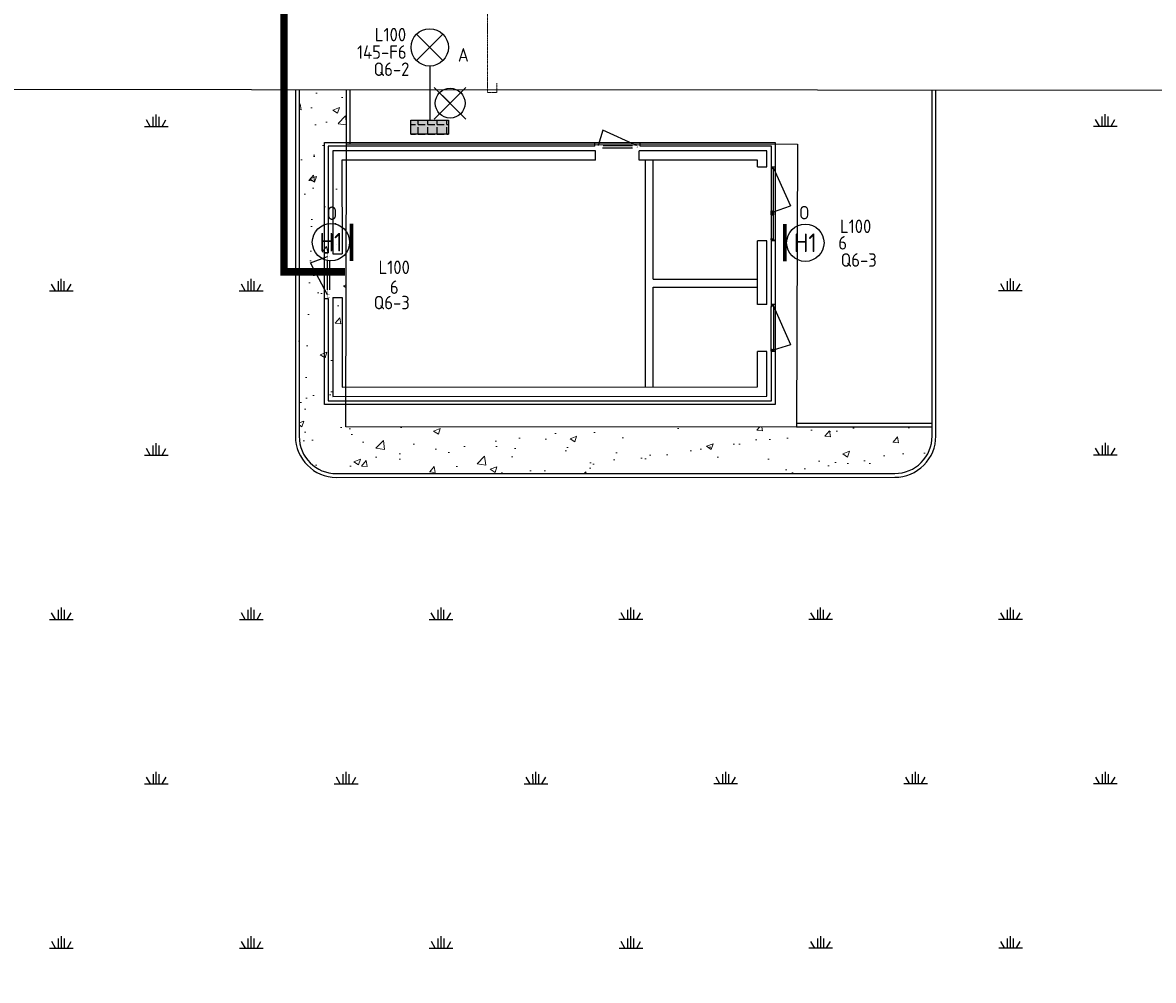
# Model space of a CAD drawing. Header units: metres. Extents: x -270273 to 328371, y -146885 to 591473.
# Tile 325 of 473: x -10481 to 19781, y 399942 to 425580. Entities that reach past the tile are written whole.
import ezdxf
from ezdxf import colors
from ezdxf.entities.mleader import LeaderData, LeaderLine
from ezdxf.enums import TextEntityAlignment as Align
from ezdxf.lldxf.tags import DXFTag
from ezdxf.math import Vec2, Vec3

# ---------------------------------------------------------------- set-up
doc = ezdxf.new("R2010")
doc.units = ezdxf.units.M
doc.linetypes.add('DASHED', pattern=[19.05, 12.7, -6.35])
doc.linetypes.add('RI-AWZI_TERREINRIOLERING', pattern=[19.8, 6, -1.8, 2.4, -1.8, 1.8, -1.8, 2.4, -1.8])
doc.layers.get('0').update_dxf_attribs({"color": 151})
for name, color, linetype in [('B-ME-IE-VERLICHTING-G', 253, 'Continuous'), ('B-XX-GR-KRUIDEN-G', 98, 'Continuous'), ('B-XX-OG-BEBOUWING-G', 1, 'Continuous'), ('B-XX-VH-KANTVERHARDING-G', 253, 'Continuous'), ('Iv-Text 025', 3, 'Continuous'), ('Rahmen', 7, 'Continuous')]:
    doc.layers.add(name, color=color, linetype=linetype)
doc.layers.add('B-XX-KL-ELEKTRA-G_HDSR', color=190, linetype='HDSR_Elektra', transparency=0.5)
doc.layers.add('B-XX-RI-AWZI_TERREINRIOLERING-G', color=211, linetype='RI-AWZI_TERREINRIOLERING', lineweight=18)
doc.layers.add('B-XX-VH-VERHARDING-V', color=253, linetype='Continuous', lineweight=18)
doc.styles.add('BURO-018', font='Isocp.shx', dxfattribs={"height": 360})
doc.styles.add('BURO-025', font='Isocp.shx', dxfattribs={"height": 500})
doc.styles.get("Standard").update_dxf_attribs({"font": 'iv-font.shx'})
tags = doc.linetypes.add('HDSR_Elektra', pattern='A,25,-2,["E",Standard,S=1.5,R=0,X=0,Y=-0.75],-4', length=31).pattern_tags.tags
tags[6] = DXFTag(74, 10)

# ---------------------------------------------------------------- blocks, each defined once
blk = doc.blocks.new('E00525')
at = {"linetype": 'ByBlock'}
h = blk.add_hatch(dxfattribs=at)
h.set_pattern_fill('ANGLE', color=0, scale=0.184386, style=0)
h.set_pattern_definition([(360, (-37.6733, -34.0193), (6e-17, 1.287937), [0.93668, -0.351256]), (90, (-37.6733, -34.0193), (-1.287937, 1e-16), [0.93668, -0.351256])])
edge = h.paths.add_edge_path()
edge.add_line((-2.52, 2.86), (2.52, 2.86))
edge.add_line((2.52, 2.86), (2.52, 1))
edge.add_line((2.52, 1), (-2.52, 1))
edge.add_line((-2.52, 1), (-2.52, 2.86))
h = blk.add_hatch(color=0, dxfattribs=at)
edge = h.paths.add_edge_path()
edge.add_line((-2.52, 2.86), (2.52, 2.86))
edge.add_line((2.52, 2.86), (2.52, 1))
edge.add_line((2.52, 1), (-2.52, 1))
edge.add_line((-2.52, 1), (-2.52, 2.86))
at = {"color": 0, "linetype": 'ByBlock'}
for p, q in [((-1.77, 14.39), (1.77, 10.85)), ((1.77, 14.39), (-1.77, 10.85)), ((0, 10.1), (0, 2.86))]:
    blk.add_line(p, q, dxfattribs=at)
blk.add_lwpolyline([(-2.52, 2.86), (2.52, 2.86), (2.52, 1), (-2.52, 1)], close=True, dxfattribs=at)
blk.add_circle((0, 12.62), 2.5, dxfattribs=at)
at = {"color": 0, "linetype": 'ByBlock', "style": 'BURO-018'}
for tag, p in [('E_GKAST', (0, 20.62)), ('E_GROEP', (0, 17.62)), ('E_SGROEP', (4.5, 17.62)), ('E_ARMCODE', (0, 12.62)), ('E_SLET', (4.5, 11.62))]:
    blk.add_attdef(tag, text='', height=1.8, dxfattribs=at).set_placement(p, align=Align.MIDDLE)
blk = doc.blocks.new('E00172')
at = {"color": 0, "linetype": 'Continuous', "const_width": 0.5}
blk.add_lwpolyline([(-2.5, 0.75), (2.5, 0.75)], dxfattribs=at)
at = {"color": 0, "linetype": 'Continuous'}
blk.add_circle((0, 3.5), 2.5, dxfattribs=at)
at = {"color": 0, "linetype": 'Continuous', "style": 'BURO-018'}
for tag, p in [('E_GKAST', (0, 11.5)), ('E_GROEP', (0, 8.5)), ('E_SGROEP', (4.5, 8.5)), ('E_ARMCODE', (0, 3.5)), ('E_SLET', (4.5, 2.5))]:
    blk.add_attdef(tag, text='', height=1.8, dxfattribs=at).set_placement(p, align=Align.MIDDLE)
blk = doc.blocks.new('_Dot')
at = {"color": 0, "linetype": 'ByBlock', "lineweight": -2}
blk.add_line((-0.5, 0), (-1, 0), dxfattribs=at)
at = {"color": 0, "linetype": 'ByBlock', "const_width": 0.5}
blk.add_lwpolyline([(-0.25, 0, 1), (0.25, 0, 1)], format="xyb", close=True, dxfattribs=at)

msp = doc.modelspace()

# ---------------------------------------------------------------- hatches: boundary and pattern name
at = {"layer": 'B-XX-GR-KRUIDEN-G'}
h = msp.add_hatch(dxfattribs=at)
h.set_pattern_fill('SWAMP', color=256, scale=200, angle=-97.4574917, style=0)
h.set_pattern_definition([(0.0124, (-169787, 422764.2), (2539.05, 4399.95), [635, -4445]), (90.0124, (-169469.6, 422764.3), (-2540.95, 4398.85), [317.5, -8481.32]), (90.0124, (-169390.2, 422764.3), (-2540.95, 4398.85), [254, -8544.82]), (90.0124, (-169549, 422764.3), (-2540.95, 4398.85), [254, -8544.82]), (60.0124, (-169311, 422764.3), (-2540.94, 4398.86), [203.2, -4876.8]), (120.0124, (-169628.3, 422764.3), (-5079.99, -1.09), [203.2, -4876.8])])
edge = h.paths.add_edge_path()
edge.add_line((-24533.2578, 391711.8078), (-24489.4542, 419330.4828))
edge.add_arc((-19999.9195, 419323.3623), 4489.5403, 135.11564024, 179.90912824, ccw=False)
edge.add_arc((-19978.8313, 419302.359), 4519.3036, 84.0422844, 135.11564024, ccw=False)
edge.add_line((-19509.7525, 423797.2528), (-3182.4907, 423788.0231))
edge.add_line((-3182.4907, 423788.0231), (-3180.4848, 414507.6596))
edge.add_arc((-2080.4848, 414507.8974), 1100.0001, 180.01238413, 225.01238202)
edge.add_arc((-2080.4848, 414507.8973), 1099.9999, 225.01238202, 270.01238424)
edge.add_line((-2080.2471, 413407.8974), (12859.7526, 413411.1266))
edge.add_arc((12859.5149, 414511.1266), 1100, -89.98761745, 0.01238364)
edge.add_line((13959.5148, 414511.3643), (13957.5118, 423778.334))
edge.add_line((13957.5118, 423778.334), (25936.3221, 423771.5625))
edge.add_arc((25942.1583, 434405.542), 10633.9811, -90.03144574, -47.10825302)
edge.add_arc((26882.1994, 433393.6451), 9252.8176, -47.10825302, 2.62303732)
edge.add_line((36125.3223, 433817.097), (36133.502, 442586.3717))
edge.add_line((36133.502, 442586.3717), (38806.6134, 442589.569))
edge.add_line((38806.6134, 442589.569), (38811.5317, 419834.921))
edge.add_line((38811.5317, 419834.921), (36129.7807, 413190.6011))
edge.add_line((36129.7807, 413190.6011), (36134.239, 392564.1051))
edge.add_line((36134.239, 392564.1051), (25907.3099, 392561.8946))
edge.add_line((25907.3099, 392561.8946), (8947.759, 392085.1724))
edge.add_line((8947.759, 392085.1724), (-4630.9258, 391198.3811))
edge.add_line((-4630.9258, 391198.3811), (-17313.684, 390611.193))
edge.add_line((-17313.684, 390611.193), (-24450.8478, 391708.6436))
edge.add_line((-24450.8478, 391708.6436), (-24533.2628, 391708.6257))
at = {"layer": 'B-XX-VH-VERHARDING-V'}
h = msp.add_hatch(dxfattribs=at)
h.set_pattern_fill('AR-CONC', color=256, scale=10, angle=-97.4574917, style=0)
h.set_pattern_definition([(50.0124, (-169787, 422764.2), (1821.881, -158.997), [190.5, -2095.5]), (355.0124, (-169787, 422764.2), (-352.841, 1910.49), [152.4, -1676.4]), (100.4634, (-169635.2, 422751), (1469.046, 1751.484), [161.9, -1780.9]), (46.1966, (-169787.2, 423272.2), (2710.88, -419.837), [285.75, -3143.25]), (96.648, (-169561.3, 423237.2), (2373.507, 2474.77), [242.85, -2671.35]), (351.1964, (-169787.2, 423272.2), (2373.51, 2474.764), [228.6, -2514.6]), (21.0124, (-169533.1, 423145.3), (1516.37, -1022.327), [190.5, -2095.5]), (326.0124, (-169533.1, 423145.3), (617.622, 1842.013), [152.4, -1676.4]), (71.4638, (-169406.8, 423060), (2133.988, 819.69), [161.9, -1780.9]), (37.5124, (-169787.06, 422764.2), (30.7033, 845.557), [0, -1656.08, 0, -1701.8, 0, -1682.75]), (7.5124, (-169787.1, 422764.2), (667.98, 1001.95), [0, -970.28, 0, -1617.98, 0, -641.35]), (327.5124, (-170353.5, 422764.1), (1355.9183, -56.9944), [0, -635, 0, -1981.2, 0, -2628.9]), (317.5124, (-170607.5, 422764), (1481.237, 254.585), [0, -825.5, 0, -1315.72, 0, -1866.9])])
h.paths.add_polyline_path([(13859.5148, 414511.3427), (13859.4608, 414761.3427), (10233.7709, 414760.559), (10233.7472, 414751.1317), (-1830.734, 414757.9517), (-1811.656, 422337.2508), (-1811.9694, 423787.2484), (-3082.4907, 423787.9666), (-3080.4848, 414507.6812, 0.4142135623), (-2080.2687, 413507.8974), (12859.731, 413511.1266, 0.4142135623)])

# ---------------------------------------------------------------- linework, layer by layer
at = {"layer": 'B-ME-IE-VERLICHTING-G'}
msp.add_lwpolyline([(1384.7591, 423847.6259), (536.4211, 422999.7225), (960.5901, 423423.6742), (536.6383, 423847.8432), (1384.5418, 422999.5052)], dxfattribs=at)
msp.add_circle((960.5901, 423423.6742), 399.808, dxfattribs=at)
at = {"layer": 'B-XX-KL-ELEKTRA-G_HDSR', "linetype": 'DASHED', "const_width": 200}
msp.add_lwpolyline([(-3488.0139, 430867.6204), (-3485.4276, 418908.6301), (-1854.4147, 418908.9826)], dxfattribs=at)
at = {"layer": 'B-XX-OG-BEBOUWING-G'}
for p, q in [((5047.5993, 422704.5916), (4923.0592, 422292.0783)), ((5952.1406, 422290.2804), (5047.5993, 422704.5916)), ((4829.4661, 422270.8696), (-2302.9402, 422269.328)), ((-2302.9402, 422269.328), (-2302.3236, 419416.3654)), ((4829.4661, 422270.8696), (4829.4445, 422370.6235)), ((5033.9533, 422225.2419), (5841.9966, 422225.4165)), ((5053.8901, 422290.0862), (5841.9826, 422290.2566)), ((6046.4641, 422271.1326), (6046.4425, 422370.8866)), ((9557.8026, 422271.8917), (6046.4641, 422271.1326)), ((9557.9212, 421723.245), (9557.8026, 422271.8917)), ((4854.4304, 422151.1703), (-2183.2096, 422149.6491)), ((-2183.2096, 422149.6491), (-2182.6135, 419391.4528)), ((4854.4843, 421901.7854), (-1933.7709, 421900.3182)), ((-1933.7709, 421900.3182), (-1933.2286, 419391.5068)), ((4854.4843, 421901.7854), (4854.4304, 422151.1703)), ((9438.1237, 422152.161), (6021.5515, 422151.4225)), ((6021.6054, 421902.0377), (6021.5515, 422151.4225)), ((9188.7928, 421902.7223), (6021.6054, 421902.0377)), ((6395.6826, 421902.1185), (6186.1994, 421902.0733)), ((6187.5125, 415827.0587), (6186.1994, 421902.0733)), ((6396.3726, 418709.9927), (6395.6826, 421902.1185)), ((9188.8316, 421723.1652), (9188.7928, 421902.7223)), ((9438.2165, 421723.2191), (9438.1237, 422152.161)), ((9188.8316, 421723.1652), (9438.2165, 421723.2191)), ((9613.1234, 421709.7671), (9553.271, 421709.7542)), ((9553.271, 421709.7542), (9553.2818, 421659.8772)), ((9553.2818, 421659.8772), (9573.2326, 421659.8815)), ((9553.2818, 421659.8772), (9553.6829, 419804.5001)), ((9557.9212, 421723.245), (9657.6751, 421723.2665)), ((9573.2272, 421684.82), (9613.1288, 421684.8286)), ((9573.2326, 421659.8815), (9573.2272, 421684.82)), ((9613.1288, 421684.8286), (10065.2445, 420678.3206)), ((9613.5406, 419779.5745), (9613.1288, 421684.8286)), ((9615.4063, 420514.7614), (10065.2445, 420678.3206)), ((9553.5237, 420540.6841), (9578.4622, 420540.6895)), ((9553.5462, 420436.94), (9553.5237, 420540.6841)), ((9578.4847, 420436.9454), (9553.5462, 420436.94)), ((9553.5466, 420434.9449), (9623.3743, 420434.96)), ((9578.4622, 420540.6895), (9578.4691, 420508.7683)), ((9578.4691, 420508.7683), (9613.383, 420508.7758)), ((9613.3916, 420468.8742), (9578.4778, 420468.8667)), ((9578.4778, 420468.8667), (9578.4847, 420436.9454)), ((9580.4733, 420466.872), (9623.3674, 420466.8813)), ((9580.4733, 420466.872), (9580.4797, 420436.9458)), ((9583.4555, 420514.7546), (9613.3817, 420514.7611)), ((9613.383, 420508.7758), (9613.3916, 420468.8742)), ((9613.3916, 420468.8742), (9613.3921, 420466.8791)), ((9623.3743, 420434.96), (9623.3674, 420466.8813)), ((9553.6829, 419804.5001), (9573.6337, 419804.5044)), ((9553.6936, 419754.6231), (9553.6829, 419804.5001)), ((9613.546, 419754.6361), (9553.6936, 419754.6231)), ((9573.6337, 419804.5044), (9573.639, 419779.5659)), ((9573.639, 419779.5659), (9613.5406, 419779.5745)), ((9613.5406, 419779.5745), (9613.546, 419754.6361)), ((9438.6455, 419738.1158), (9189.2607, 419738.0619)), ((9189.6281, 418038.2549), (9189.2607, 419738.0619)), ((9439.0129, 418038.3087), (9438.6455, 419738.1158)), ((9658.1042, 419738.1632), (9558.3503, 419738.1417)), ((9558.7177, 418038.3347), (9558.3503, 419738.1417)), ((-2781.0493, 419150.0455), (-2321.4713, 419322.0419)), ((-2321.2494, 418295.4923), (-2781.0493, 419150.0455)), ((-2402.0775, 419416.3439), (-2302.3236, 419416.3654)), ((-2321.2772, 418423.7915), (-2321.4485, 419216.3773)), ((-2256.4371, 418423.8055), (-2256.6032, 419192.106)), ((-2182.6135, 419391.4528), (-1933.2286, 419391.5068)), ((6396.3726, 418709.9927), (9189.4828, 418710.5964)), ((6396.4179, 418500.5094), (9189.5281, 418501.1131)), ((6396.9957, 415827.104), (6396.4179, 418500.5094)), ((-2401.8145, 418199.3459), (-2302.0605, 418199.3675)), ((-2302.0605, 418199.3675), (-2301.4676, 415456.1342)), ((-2182.3612, 418224.3318), (-1932.9764, 418224.3857)), ((-2182.3612, 418224.3318), (-2181.7888, 415575.8648)), ((-1932.9764, 418224.3857), (-1932.4578, 415825.3036)), ((9439.0129, 418038.3087), (9189.6281, 418038.2549)), ((9613.9195, 418026.8518), (9554.0671, 418026.8389)), ((9554.0671, 418026.8389), (9554.0779, 417976.9619)), ((9554.0779, 417976.9619), (9574.0287, 417976.9663)), ((9554.3239, 416838.8156), (9554.0779, 417976.9619)), ((9658.4716, 418038.3562), (9558.7177, 418038.3347)), ((9574.0233, 418001.9048), (9613.9249, 418001.9134)), ((9574.0287, 417976.9663), (9574.0233, 418001.9048)), ((9613.9249, 418001.9134), (9613.9195, 418026.8518)), ((9613.9249, 418001.9134), (9614.1816, 416813.89)), ((9614.3349, 417990.7678), (10071.7164, 416966.9377)), ((9439.2859, 416775.424), (9189.9011, 416775.3701)), ((9190.1059, 415827.7077), (9189.9011, 416775.3701)), ((9439.5446, 415578.3767), (9439.2859, 416775.424)), ((9554.3239, 416838.8156), (9574.2747, 416838.8199)), ((9554.3347, 416788.9386), (9554.3239, 416838.8156)), ((9614.187, 416788.9516), (9554.3347, 416788.9386)), ((9658.7446, 416775.4714), (9558.9906, 416775.4498)), ((9559.2752, 415458.6979), (9558.9906, 416775.4498)), ((9574.2747, 416838.8199), (9574.2801, 416813.8814)), ((9574.2801, 416813.8814), (9614.1816, 416813.89)), ((9614.1816, 416813.89), (9614.187, 416788.9516)), ((9618.4198, 416825.0367), (10075.957, 416966.9386)), ((-1932.4578, 415825.3036), (9190.1059, 415827.7077)), ((-2181.7888, 415575.8648), (9439.5446, 415578.3767)), ((-2301.4676, 415456.1342), (9559.2752, 415458.6979))]:
    msp.add_line(p, q, dxfattribs=at)
at = {"layer": 'B-XX-OG-BEBOUWING-G', "ltscale": 0.005, "flags": 128}
msp.add_lwpolyline([(-2401.2, 415356.3587), (-2402.7157, 422369.0603), (9657.535, 422371.6671), (9659.0507, 415358.9655)], close=True, dxfattribs=at)
at = {"layer": 'B-XX-OG-BEBOUWING-G'}
msp.add_lwpolyline([(10252.8252, 422330.4308), (10233.7472, 414751.1317), (-1830.734, 414757.9517), (-1811.656, 422337.2508), (10252.8252, 422330.4308)], dxfattribs=at)
msp.add_lwpolyline([(10252.8252, 422330.4308), (10233.7472, 414751.1317), (-1830.734, 414757.9517), (-1811.656, 422337.2508), (10252.8252, 422330.4308)], dxfattribs=at)
at = {"layer": 'B-XX-OG-BEBOUWING-G', "const_width": 1.9951}
for points in [[(4844.2061, 422290.0409), (4912.0276, 422290.0556), (4911.0413, 422290.0554), (4911.0553, 422225.2153), (4861.1783, 422225.2046), (4861.1643, 422290.0446), (4844.2061, 422290.0409)], [(4911.0431, 422281.4928), (4919.9797, 422281.4947), (4918.3831, 422281.4944)], [(4911.0553, 422225.2153), (4931.0061, 422225.2196)], [(4937.1611, 422232.6069), (4923.7937, 422232.604), (4923.7813, 422290.0581), (4915.2342, 422290.0563)], [(4915.6374, 422290.0564), (5053.8901, 422290.0862), (5033.9393, 422290.0819), (5033.9533, 422225.2419)], [(5033.9533, 422225.2419), (4936.1615, 422225.2207), (4936.1599, 422232.6066)], [(5033.9533, 422225.2419), (5053.9041, 422225.2462), (5053.8987, 422250.489), (5033.9479, 422250.4846)], [(5960.2845, 422290.2822), (5822.0318, 422290.2523), (5841.9826, 422290.2566), (5841.9966, 422225.4165)], [(5841.9966, 422225.4165), (5822.0458, 422225.4122), (5822.0404, 422250.655), (5841.9911, 422250.6593)], [(5841.9966, 422225.4165), (5939.7884, 422225.4377), (5939.7868, 422232.8235)], [(5938.7856, 422232.8233), (5952.153, 422232.8262), (5952.1406, 422290.2804), (5960.6877, 422290.2822)], [(5964.8946, 422225.4431), (5944.9438, 422225.4388)], [(5964.8825, 422281.7206), (5955.9459, 422281.7186), (5957.5425, 422281.719)], [(6031.7157, 422290.2976), (5963.8943, 422290.2829), (5964.8806, 422290.2831), (5964.8946, 422225.4431), (6014.7716, 422225.4538), (6014.7576, 422290.2939), (6031.7157, 422290.2976)], [(-2321.4885, 419401.6171), (-2321.4738, 419333.7956), (-2321.4741, 419334.782), (-2256.634, 419334.796), (-2256.6448, 419384.673), (-2321.4848, 419384.659), (-2321.4885, 419401.6171)], [(-2264.0143, 419308.687), (-2264.0171, 419322.0544), (-2321.4713, 419322.0419), (-2321.4732, 419330.589)], [(-2321.4731, 419330.1859), (-2321.4432, 419191.9331), (-2321.4475, 419211.8839), (-2256.6074, 419211.8979)], [(-2312.9115, 419334.7838), (-2312.9095, 419325.8472), (-2312.9099, 419327.4438)], [(-2256.6074, 419211.8979), (-2256.6031, 419191.9472), (-2281.8459, 419191.9417), (-2281.8502, 419211.8925)], [(-2256.6074, 419211.8979), (-2256.6286, 419309.6898), (-2264.0145, 419309.6881)], [(-2256.634, 419334.796), (-2256.6297, 419314.8452)], [(-2321.2473, 418285.5388), (-2321.2772, 418423.7915), (-2321.2728, 418403.8407), (-2256.4328, 418403.8547)], [(-2263.7978, 418307.0625), (-2263.7949, 418293.6951), (-2321.249, 418293.6826), (-2321.2472, 418285.1356)], [(-2321.2318, 418214.1075), (-2321.2465, 418281.929), (-2321.2463, 418280.9426), (-2256.4062, 418280.9566), (-2256.3954, 418231.0797), (-2321.2355, 418231.0657), (-2321.2318, 418214.1075)], [(-2312.6837, 418280.9445), (-2312.6856, 418289.8811), (-2312.6853, 418288.2845)], [(-2256.4328, 418403.8547), (-2256.4371, 418423.8055), (-2281.6798, 418423.8), (-2281.6755, 418403.8492)], [(-2256.4328, 418403.8547), (-2256.4117, 418306.0629), (-2263.7975, 418306.0613)], [(-2256.4062, 418280.9566), (-2256.4105, 418300.9074)]]:
    msp.add_lwpolyline(points, dxfattribs=at)
at = {"layer": 'B-XX-RI-AWZI_TERREINRIOLERING-G', "flags": 128}
msp.add_lwpolyline([(2212.8488, 423957.6316), (2212.9029, 423707.6316), (1962.9029, 423707.5776), (1962.4229, 425928.2431)], dxfattribs=at)
at = {"layer": 'B-XX-VH-KANTVERHARDING-G'}
for p, q in [((-3182.4907, 423788.0231), (-3180.4848, 414507.6596)), ((-3082.4907, 423787.9666), (-3080.4848, 414507.6812)), ((13859.5148, 414511.3427), (13857.5118, 423778.3906)), ((13959.5148, 414511.3643), (13957.5118, 423778.334)), ((10233.7709, 414760.559), (13859.4608, 414761.3427)), ((10234.0226, 414860.5591), (13859.4392, 414861.3427)), ((-2080.2687, 413507.8974), (12859.731, 413511.1266)), ((-2080.247, 413407.8974), (12859.7526, 413411.1266))]:
    msp.add_line(p, q, dxfattribs=at)
msp.add_lwpolyline([(-25063.2948, 391711.8471), (-24533.2565, 391711.8078), (-24487.9498, 412363.2483), (-24489.4542, 419330.4828, -0.4142135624), (-20020.4205, 423801.4488), (-19509.7525, 423797.2528), (25936.3221, 423771.5625, 0.4278491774), (36125.3223, 433817.097), (36139.3863, 448894.8075, 0.4213483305), (26087.0876, 459093.77), (-20270.5154, 459143.9755, -0.4056557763), (-25065.7842, 464123.4758), (-24911.4892, 502084.5462), (-40389.596, 502066.3386)], format="xyb", dxfattribs=at)
for points in [[(-1811.656, 422337.2508), (-1811.9694, 423787.2484)], [(-1711.656, 422337.2724), (-1711.9694, 423787.27)]]:
    msp.add_lwpolyline(points, dxfattribs=at)
for centre, radius, start, end in [((-2080.4848, 414507.8974), 1100, 180.01238369, 270.01238263), ((-2080.4848, 414507.8974), 1000, 180.01238369, 270.01238263), ((12859.5148, 414511.1266), 1000, 270.01238263, 0.01238369), ((12859.5148, 414511.1266), 1100, 270.01238263, 0.01238369)]:
    msp.add_arc(centre, radius, start, end, dxfattribs=at)

# ---------------------------------------------------------------- block references
at = {"layer": 'B-ME-IE-VERLICHTING-G'}
ref = msp.add_blockref('E00525', (414.2242, 422393.463), dxfattribs=dict(at, xscale=199.9999999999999, yscale=199.9999999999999, zscale=199.9999999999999, rotation=0.01240638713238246))
ref.add_attrib('E_SGROEP', 'Q6-2', dxfattribs={"layer": '0', "color": 1, "linetype": 'ByBlock', "height": 360, "rotation": 0.01240505, "style": 'BURO-018'}).set_placement((-608.7833, 424333.402), align=Align.MIDDLE)
ref.add_attrib('E_GKAST', 'L100', dxfattribs={"layer": '0', "color": 1, "linetype": 'ByBlock', "height": 360, "rotation": 0.01240505, "style": 'BURO-018'}).set_placement((-635.9096, 425259.6069), align=Align.MIDDLE)
ref.add_attrib('E_GROEP', '145-F6', dxfattribs={"layer": '0', "color": 1, "linetype": 'ByBlock', "height": 360, "rotation": 0.01240505, "style": 'BURO-018'}).set_placement((-868.0089, 424792.8311), align=Align.MIDDLE)
ref.add_attrib('E_SLET', 'A', dxfattribs={"layer": '0', "color": 1, "linetype": 'ByBlock', "height": 360, "rotation": 0.01240505, "style": 'BURO-018'}).set_placement((1313.721, 424717.3153), align=Align.MIDDLE)
ref = msp.add_blockref('E00172', (-1528.706, 419702.5707), dxfattribs=dict(at, xscale=199.9999999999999, yscale=199.9999999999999, zscale=199.9999999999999, rotation=89.93507714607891))
ref.add_attrib('E_ARMCODE', 'H1', dxfattribs={"layer": '0', "color": 2, "linetype": 'Continuous', "height": 500, "rotation": 0.01240505, "style": 'BURO-025'}).set_placement((-2228.7055, 419703.3639), align=Align.MIDDLE)
ref.add_attrib('E_SLET', 'O', dxfattribs={"layer": '0', "color": 1, "linetype": 'Continuous', "height": 360, "rotation": 0.01240505, "style": 'BURO-018'}).set_placement((-2201.1311, 420478.4223), align=Align.MIDDLE)
ref.add_attrib('E_GROEP', '6', dxfattribs={"layer": '0', "color": 1, "linetype": 'Continuous', "height": 360, "rotation": 0.01240505, "style": 'BURO-018'}).set_placement((-535.0936, 418498.3467), align=Align.MIDDLE)
ref.add_attrib('E_GKAST', 'L100', dxfattribs={"layer": '0', "color": 1, "linetype": 'Continuous', "height": 360, "rotation": 0.01240505, "style": 'BURO-018'}).set_placement((-536.7107, 419030.4805), align=Align.MIDDLE)
ref.add_attrib('E_SGROEP', 'Q6-3', dxfattribs={"layer": '0', "color": 1, "linetype": 'Continuous', "height": 360, "rotation": 0.01240505, "style": 'BURO-018'}).set_placement((-602.1881, 418086.9397), align=Align.MIDDLE)
ref = msp.add_blockref('E00172', (9766.5313, 419687.4074), dxfattribs=dict(at, xscale=199.9999999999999, yscale=199.9999999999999, zscale=199.9999999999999, rotation=269.9350771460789))
ref.add_attrib('E_ARMCODE', 'H1', dxfattribs={"layer": '0', "color": 2, "linetype": 'Continuous', "height": 500, "rotation": 0.01240505, "style": 'BURO-025'}).set_placement((10466.5309, 419686.6142), align=Align.MIDDLE)
ref.add_attrib('E_SLET', 'O', dxfattribs={"layer": '0', "color": 1, "linetype": 'Continuous', "height": 360, "rotation": 0.01240505, "style": 'BURO-018'}).set_placement((10438.6138, 420494.2456), align=Align.MIDDLE)
ref.add_attrib('E_GROEP', '6', dxfattribs={"layer": '0', "color": 1, "linetype": 'Continuous', "height": 360, "rotation": 0.01240505, "style": 'BURO-018'}).set_placement((11466.5303, 419685.4811), align=Align.MIDDLE)
ref.add_attrib('E_GKAST', 'L100', dxfattribs={"layer": '0', "color": 1, "linetype": 'Continuous', "height": 360, "rotation": 0.01240505, "style": 'BURO-018'}).set_placement((11812.8767, 420127.5105), align=Align.MIDDLE)
ref.add_attrib('E_SGROEP', 'Q6-3', dxfattribs={"layer": '0', "color": 1, "linetype": 'Continuous', "height": 360, "rotation": 0.01240505, "style": 'BURO-018'}).set_placement((11894.8762, 419226.9381), align=Align.MIDDLE)

# ---------------------------------------------------------------- leaders
at = {"layer": 'Iv-Text 025'}
ml = msp.add_multileader_mtext('Standard', dxfattribs=at)
ml.set_content('\\pxsm0.9;{\\fSolid Edge ISO|b1|i0|c0|p34;VENTILATOR 1 (V42600)}', color=256)
ml.set_leader_properties()
ml.set_arrow_properties(name='DOT')
ml.build(insert=Vec2(0, 0))
ml.multileader.update_dxf_attribs({"leader_type": 0, "dogleg_length": 0, "arrow_head_size": 50})
ctx = ml.context
ctx.base_point, ctx.char_height, ctx.arrow_head_size, ctx.landing_gap_size, ctx.plane_origin = Vec3(8745.2402, 539004.6201), 50, 50, 17.5, Vec3(3491.7484, 538428.4803)
ctx.text_align_type = 1
notes = []
notes.append((ctx, [(0, (0, 0, 0), (0, 0), (1, 0), 1, [])]))
ctx.mtext.insert, ctx.mtext.width, ctx.mtext.alignment = Vec3(9217.5021, 539037.9535), 995.555187, 2
ml = msp.add_multileader_mtext('Standard', dxfattribs=at)
ml.set_content('\\pxsm0.9;{\\fSolid Edge ISO|b1|i0|c0|p34;VENTILATOR 2 (V42700)}', color=256)
ml.set_leader_properties()
ml.set_arrow_properties(name='DOT')
ml.build(insert=Vec2(0, 0))
ml.multileader.update_dxf_attribs({"leader_type": 0, "dogleg_length": 0, "arrow_head_size": 50})
ctx = ml.context
ctx.base_point, ctx.char_height, ctx.arrow_head_size, ctx.landing_gap_size, ctx.plane_origin = Vec3(10799.5293, 539000.281), 50, 50, 17.5, Vec3(5091.2756, 538424.1411)
ctx.text_align_type = 1
notes.append((ctx, [(0, (0, 0, 0), (0, 0), (1, 0), 1, [])]))
ctx.mtext.insert, ctx.mtext.width, ctx.mtext.alignment = Vec3(11276.5531, 539033.6143), 995.555187, 2
ml = msp.add_multileader_mtext('Standard', dxfattribs=at)
ml.set_content('\\pxsm0.9;{\\fSolid Edge ISO|b1|i0|c0|p34;1,5 kW}', color=256)
ml.set_leader_properties()
ml.set_arrow_properties(name='DOT')
ml.build(insert=Vec2(0, 0))
ml.multileader.update_dxf_attribs({"leader_type": 0, "dogleg_length": 0, "arrow_head_size": 50})
ctx = ml.context
ctx.base_point, ctx.char_height, ctx.arrow_head_size, ctx.landing_gap_size, ctx.plane_origin = Vec3(8747.5927, 538929.5225), 50, 50, 17.5, Vec3(4974.4206, 538349.8112)
ctx.text_align_type = 1
notes.append((ctx, [(0, (0, 0, 0), (0, 0), (1, 0), 1, [])]))
ctx.mtext.insert, ctx.mtext.alignment = Vec3(8886.5213, 538959.2844), 2
ml = msp.add_multileader_mtext('Standard', dxfattribs=at)
ml.set_content('\\pxsm0.9;{\\fSolid Edge ISO|b1|i0|c0|p34;1,5 kW}', color=256)
ml.set_leader_properties()
ml.set_arrow_properties(name='DOT')
ml.build(insert=Vec2(0, 0))
ml.multileader.update_dxf_attribs({"leader_type": 0, "dogleg_length": 0, "arrow_head_size": 50})
ctx = ml.context
ctx.base_point, ctx.char_height, ctx.arrow_head_size, ctx.landing_gap_size, ctx.plane_origin = Vec3(10798.5623, 538925.1833), 50, 50, 17.5, Vec3(7025.3902, 538345.472)
ctx.text_align_type = 1
notes.append((ctx, [(0, (0, 0, 0), (0, 0), (1, 0), 1, [])]))
ctx.mtext.insert, ctx.mtext.alignment = Vec3(10937.4909, 538954.9452), 2
ml = msp.add_multileader_mtext('Standard', dxfattribs=at)
ml.set_content('{\\pxsm0.9;\\fSolid Edge ISO|b1||i0||c0|p34;\\W1.;HF R 315 -17D\\P}', color=256)
ml.set_leader_properties()
ml.set_arrow_properties(name='DOT')
ml.build(insert=Vec2(0, 0))
ml.multileader.update_dxf_attribs({"leader_type": 0, "dogleg_length": 0, "arrow_head_size": 50})
ctx = ml.context
ctx.base_point, ctx.char_height, ctx.arrow_head_size, ctx.landing_gap_size, ctx.plane_origin = Vec3(8757.2294, 538855.1221), 50, 50, 17.5, Vec3(4974.9314, 538270.9743)
ctx.text_align_type = 1
notes.append((ctx, [(0, (0, 0, 0), (0, 0), (1, 0), 1, [])]))
ctx.mtext.insert, ctx.mtext.alignment = Vec3(9072.3484, 538880.1221), 2
ml = msp.add_multileader_mtext('Standard', dxfattribs=at)
ml.set_content('{\\pxsm0.9;\\fSolid Edge ISO|b1||i0||c0|p34;\\W1.;HF R 315 -17D\\P}', color=256)
ml.set_leader_properties()
ml.set_arrow_properties(name='DOT')
ml.build(insert=Vec2(0, 0))
ml.multileader.update_dxf_attribs({"leader_type": 0, "dogleg_length": 0, "arrow_head_size": 50})
ctx = ml.context
ctx.base_point, ctx.char_height, ctx.arrow_head_size, ctx.landing_gap_size, ctx.plane_origin = Vec3(10808.1989, 538850.783), 50, 50, 17.5, Vec3(7025.9009, 538266.6351)
ctx.text_align_type = 1
notes.append((ctx, [(0, (0, 0, 0), (0, 0), (1, 0), 1, [])]))
ctx.mtext.insert, ctx.mtext.alignment = Vec3(11123.318, 538875.783), 2
ml = msp.add_multileader_mtext('Standard', dxfattribs=at)
ml.set_content('\\pxsm0.9;{\\fSolid Edge ISO|b0|i0|c0|p34;DS1, GR135°, Mbgr.90}', color=256)
ml.set_leader_properties()
ml.set_arrow_properties(name='DOT')
ml.build(insert=Vec2(0, 0))
ml.multileader.update_dxf_attribs({"leader_type": 0, "dogleg_length": 0, "arrow_head_size": 50})
ctx = ml.context
ctx.base_point, ctx.char_height, ctx.arrow_head_size, ctx.landing_gap_size, ctx.plane_origin = Vec3(8759.5166, 538774.2405), 50, 50, 17.5, Vec3(4697.4659, 538268.6292)
ctx.text_align_type = 1
notes.append((ctx, [(0, (0, 0, 0), (0, 0), (1, 0), 1, [])]))
ctx.mtext.insert, ctx.mtext.alignment = Vec3(9181.7785, 538807.5738), 2
ml = msp.add_multileader_mtext('Standard', dxfattribs=at)
ml.set_content('\\pxsm0.9;{\\fSolid Edge ISO|b0|i0|c0|p34;DS1, GR270°, Mbgr.90}', color=256)
ml.set_leader_properties()
ml.set_arrow_properties(name='DOT')
ml.build(insert=Vec2(0, 0))
ml.multileader.update_dxf_attribs({"leader_type": 0, "dogleg_length": 0, "arrow_head_size": 50})
ctx = ml.context
ctx.base_point, ctx.char_height, ctx.arrow_head_size, ctx.landing_gap_size, ctx.plane_origin = Vec3(10807.5114, 538769.9013), 50, 50, 17.5, Vec3(6340.6988, 538264.29)
ctx.text_align_type = 1
notes.append((ctx, [(0, (0, 0, 0), (0, 0), (1, 0), 1, [])]))
ctx.mtext.insert, ctx.mtext.alignment = Vec3(11234.5352, 538803.2347), 2
ml = msp.add_multileader_mtext('Standard', dxfattribs=at)
ml.set_content('\\pxsm0.9;{\\fSolid Edge ISO|b0|i0|c0|p34;PI42604}', color=256)
ml.set_leader_properties()
ml.set_arrow_properties(name='DOT')
ml.build(insert=Vec2(0, 0))
ml.multileader.update_dxf_attribs({"leader_type": 0, "dogleg_length": 0, "arrow_head_size": 50})
ctx = ml.context
ctx.base_point, ctx.char_height, ctx.arrow_head_size, ctx.landing_gap_size, ctx.plane_origin = Vec3(8755.3349, 538413.4029), 50, 50, 17.5, Vec3(3436.1413, 537899.4583)
ctx.text_align_type = 1
notes.append((ctx, [(0, (0, 0, 0), (0, 0), (1, 0), 1, [])]))
ctx.mtext.insert, ctx.mtext.alignment = Vec3(8920.4539, 538438.4029), 2
ml = msp.add_multileader_mtext('Standard', dxfattribs=at)
ml.set_content('\\pxsm0.9;{\\fSolid Edge ISO|b0|i0|c0|p34;PI42704}', color=256)
ml.set_leader_properties()
ml.set_arrow_properties(name='DOT')
ml.build(insert=Vec2(0, 0))
ml.multileader.update_dxf_attribs({"leader_type": 0, "dogleg_length": 0, "arrow_head_size": 50})
ctx = ml.context
ctx.base_point, ctx.char_height, ctx.arrow_head_size, ctx.landing_gap_size, ctx.plane_origin = Vec3(11724.3455, 538371.2591), 50, 50, 17.5, Vec3(6552.771, 537857.3145)
ctx.text_align_type = 1
notes.append((ctx, [(0, (0, 0, 0), (0, 0), (1, 0), 1, [])]))
ctx.mtext.insert, ctx.mtext.alignment = Vec3(11889.4646, 538396.2591), 2
at = {"layer": 'Rahmen', "color": 7, "linetype": 'Continuous'}
ml = msp.add_multileader_mtext('Standard', dxfattribs=at)
ml.set_content('\\pxsm0.9;{\\fSolid Edge ISO|b1|i0|c0|p34;VENTILATOR 1 (V42600)}', color=7)
ml.set_leader_properties()
ml.set_arrow_properties(name='DOT')
ml.build(insert=Vec2(0, 0))
ml.multileader.update_dxf_attribs({"leader_type": 0, "dogleg_length": 0, "arrow_head_size": 50})
ctx = ml.context
ctx.base_point, ctx.char_height, ctx.arrow_head_size, ctx.landing_gap_size, ctx.plane_origin = Vec3(153967.9422, 442413.0757), 50, 50, 17.5, Vec3(149169.2122, 441836.9358)
ctx.text_align_type = 1
notes.append((ctx, [(0, (0, 0, 0), (0, 0), (1, 0), 1, [])]))
ctx.mtext.insert, ctx.mtext.width, ctx.mtext.alignment = Vec3(154440.2041, 442446.409), 995.555187, 2
ml = msp.add_multileader_mtext('Standard', dxfattribs=at)
ml.set_content('\\pxsm0.9;{\\fSolid Edge ISO|b1|i0|c0|p34;1,5 kW}', color=7)
ml.set_leader_properties()
ml.set_arrow_properties(name='DOT')
ml.build(insert=Vec2(0, 0))
ml.multileader.update_dxf_attribs({"leader_type": 0, "dogleg_length": 0, "arrow_head_size": 50})
ctx = ml.context
ctx.base_point, ctx.char_height, ctx.arrow_head_size, ctx.landing_gap_size, ctx.plane_origin = Vec3(153975.3692, 442274.1316), 50, 50, 17.5, Vec3(150323.6256, 441694.4203)
ctx.text_align_type = 1
notes.append((ctx, [(0, (0, 0, 0), (0, 0), (1, 0), 1, [])]))
ctx.mtext.insert, ctx.mtext.alignment = Vec3(154114.2977, 442303.8935), 2
ml = msp.add_multileader_mtext('Standard', dxfattribs=at)
ml.set_content('{\\pxsm0.9;\\fSolid Edge ISO|b1||i0||c0|p34;\\W1.;HF R 315 -17D\\P}', color=7)
ml.set_leader_properties()
ml.set_arrow_properties(name='DOT')
ml.build(insert=Vec2(0, 0))
ml.multileader.update_dxf_attribs({"leader_type": 0, "dogleg_length": 0, "arrow_head_size": 50})
ctx = ml.context
ctx.base_point, ctx.char_height, ctx.arrow_head_size, ctx.landing_gap_size, ctx.plane_origin = Vec3(154114.798, 442184.2952), 50, 50, 17.5, Vec3(150630.1191, 441600.1473)
ctx.text_align_type = 1
notes.append((ctx, [(0, (0, 0, 0), (0, 0), (1, 0), 1, [])]))
ctx.mtext.insert, ctx.mtext.alignment = Vec3(154299.3626, 442209.6205), 2
ml = msp.add_multileader_mtext('Standard', dxfattribs=at)
ml.set_content('\\pxsm0.9;{\\fSolid Edge ISO|b0|i0|c0|p34;DS1, GR135°, Mbgr.90}', color=7)
ml.set_leader_properties()
ml.set_arrow_properties(name='DOT')
ml.build(insert=Vec2(0, 0))
ml.multileader.update_dxf_attribs({"leader_type": 0, "dogleg_length": 0, "arrow_head_size": 50})
ctx = ml.context
ctx.base_point, ctx.char_height, ctx.arrow_head_size, ctx.landing_gap_size, ctx.plane_origin = Vec3(153983.9754, 442101.6998), 50, 50, 17.5, Vec3(150326.6866, 441596.0885)
ctx.text_align_type = 1
notes.append((ctx, [(0, (0, 0, 0), (0, 0), (1, 0), 1, [])]))
ctx.mtext.insert, ctx.mtext.alignment = Vec3(154406.2373, 442135.0331), 2
ml = msp.add_multileader_mtext('Standard', dxfattribs=at)
ml.set_content('\\pxsm0.9;{\\fSolid Edge ISO|b1|i0|c0|p34;A42601}', color=7)
ml.set_leader_properties()
ml.set_arrow_properties(name='DOT')
ml.build(insert=Vec2(0, 0))
ml.multileader.update_dxf_attribs({"leader_type": 0, "dogleg_length": 0, "arrow_head_size": 50})
ctx = ml.context
ctx.base_point, ctx.char_height, ctx.arrow_head_size, ctx.landing_gap_size, ctx.plane_origin = Vec3(152894.0984, 441919.0198), 50, 50, 17.5, Vec3(148855.4501, 441334.5466)
ctx.text_align_type = 1
notes.append((ctx, [(0, (0, 0, 0), (0, 0), (1, 0), 1, [])]))
ctx.mtext.insert, ctx.mtext.alignment = Vec3(153038.9794, 441944.0198), 2
ml = msp.add_multileader_mtext('Standard', dxfattribs=at)
ml.set_content('\\pxsm0.9;{\\fSolid Edge ISO|b1|i0|c0|p34;A42603}', color=7)
ml.set_leader_properties()
ml.set_arrow_properties(name='DOT')
ml.build(insert=Vec2(0, 0))
ml.multileader.update_dxf_attribs({"leader_type": 0, "dogleg_length": 0, "arrow_head_size": 50})
ctx = ml.context
ctx.base_point, ctx.char_height, ctx.arrow_head_size, ctx.landing_gap_size, ctx.plane_origin = Vec3(153322.8424, 441919.0198), 50, 50, 17.5, Vec3(149273.4798, 441334.5466)
ctx.text_align_type = 1
notes.append((ctx, [(0, (0, 0, 0), (0, 0), (1, 0), 1, [])]))
ctx.mtext.insert, ctx.mtext.alignment = Vec3(153478.4377, 441944.0198), 2
ml = msp.add_multileader_mtext('Standard', dxfattribs=at)
ml.set_content('\\pxsm0.9;{\\fSolid Edge ISO|b1|i0|c0|p34;%%C315}', color=7)
ml.set_leader_properties()
ml.set_arrow_properties(name='DOT')
ml.build(insert=Vec2(0, 0))
ml.multileader.update_dxf_attribs({"leader_type": 0, "dogleg_length": 0, "arrow_head_size": 50})
ctx = ml.context
ctx.base_point, ctx.char_height, ctx.arrow_head_size, ctx.landing_gap_size, ctx.plane_origin = Vec3(155141.5835, 441267.8761), 50, 50, 17.5, Vec3(151368.4114, 440683.4029)
ctx.text_align_type = 1
notes.append((ctx, [(0, (0, 0, 0), (0, 0), (1, 0), 1, [])]))
ctx.mtext.insert, ctx.mtext.alignment = Vec3(155241.2264, 441292.8761), 2
ml = msp.add_multileader_mtext('Standard', dxfattribs=at)
ml.set_content('\\pxsm0.9;{\\fSolid Edge ISO|b1|i0|c0|p34;VENTILATOR 2 (V42700)}', color=7)
ml.set_leader_properties()
ml.set_arrow_properties(name='DOT')
ml.build(insert=Vec2(0, 0))
ml.multileader.update_dxf_attribs({"leader_type": 0, "dogleg_length": 0, "arrow_head_size": 50})
ctx = ml.context
ctx.base_point, ctx.char_height, ctx.arrow_head_size, ctx.landing_gap_size, ctx.plane_origin = Vec3(154650.7196, 438617.732), 50, 50, 17.5, Vec3(150117.8651, 438041.5921)
ctx.text_align_type = 1
notes.append((ctx, [(0, (0, 0, 0), (0, 0), (1, 0), 1, [])]))
ctx.mtext.insert, ctx.mtext.width, ctx.mtext.alignment = Vec3(154930.1244, 438651.0653), 995.555187, 2
ml = msp.add_multileader_mtext('Standard', dxfattribs=at)
ml.set_content('\\pxsm0.9;{\\fSolid Edge ISO|b1|i0|c0|p34;1,5 kW}', color=7)
ml.set_leader_properties()
ml.set_arrow_properties(name='DOT')
ml.build(insert=Vec2(0, 0))
ml.multileader.update_dxf_attribs({"leader_type": 0, "dogleg_length": 0, "arrow_head_size": 50})
ctx = ml.context
ctx.base_point, ctx.char_height, ctx.arrow_head_size, ctx.landing_gap_size, ctx.plane_origin = Vec3(154458.3231, 438536.4387), 50, 50, 17.5, Vec3(150806.5795, 437956.7274)
ctx.text_align_type = 1
notes.append((ctx, [(0, (0, 0, 0), (0, 0), (1, 0), 1, [])]))
ctx.mtext.insert, ctx.mtext.alignment = Vec3(154597.2517, 438566.2006), 2
ml = msp.add_multileader_mtext('Standard', dxfattribs=at)
ml.set_content('{\\pxsm0.9;\\fSolid Edge ISO|b1||i0||c0|p34;\\W1.;HF R 315 -17D\\P}', color=7)
ml.set_leader_properties()
ml.set_arrow_properties(name='DOT')
ml.build(insert=Vec2(0, 0))
ml.multileader.update_dxf_attribs({"leader_type": 0, "dogleg_length": 0, "arrow_head_size": 50})
ctx = ml.context
ctx.base_point, ctx.char_height, ctx.arrow_head_size, ctx.landing_gap_size, ctx.plane_origin = Vec3(154597.752, 438446.6023), 50, 50, 17.5, Vec3(151113.073, 437862.4544)
ctx.text_align_type = 1
notes.append((ctx, [(0, (0, 0, 0), (0, 0), (1, 0), 1, [])]))
ctx.mtext.insert, ctx.mtext.alignment = Vec3(154782.3165, 438471.9276), 2
ml = msp.add_multileader_mtext('Standard', dxfattribs=at)
ml.set_content('{\\pxsm0.9;\\fSolid Edge ISO|b0||i0||c0|p34;\\W1.;DS1, GR270°, Mbgr.90\\P}', color=7)
ml.set_leader_properties()
ml.set_arrow_properties(name='DOT')
ml.build(insert=Vec2(0, 0))
ml.multileader.update_dxf_attribs({"leader_type": 0, "dogleg_length": 0, "arrow_head_size": 50})
ctx = ml.context
ctx.base_point, ctx.char_height, ctx.arrow_head_size, ctx.landing_gap_size, ctx.plane_origin = Vec3(154626.9716, 438354.9535), 50, 50, 17.5, Vec3(151218.8329, 437847.5338)
ctx.text_align_type = 1
notes.append((ctx, [(0, (0, 0, 0), (0, 0), (1, 0), 1, [])]))
ctx.mtext.insert, ctx.mtext.alignment = Vec3(154893.6216, 438386.4785), 2
ml = msp.add_multileader_mtext('Standard', dxfattribs=at)
ml.set_content('\\pxsm0.9;{\\fSolid Edge ISO|b1|i0|c0|p34;A42708}', color=7)
ml.set_leader_properties()
ml.set_arrow_properties(name='DOT')
ml.build(insert=Vec2(0, 0))
ml.multileader.update_dxf_attribs({"leader_type": 0, "dogleg_length": 0, "arrow_head_size": 50})
ctx = ml.context
ctx.base_point, ctx.char_height, ctx.arrow_head_size, ctx.landing_gap_size, ctx.plane_origin = Vec3(155993.9354, 437905.2509), 50, 50, 17.5, Vec3(152220.7633, 437320.7776)
ctx.text_align_type = 1
notes.append((ctx, [(0, (0, 0, 0), (0, 0), (1, 0), 1, [])]))
ctx.mtext.insert, ctx.mtext.alignment = Vec3(156149.5307, 437930.2509), 2
for ctx, leaders in notes:
    for number, flags, end, landing, length, lines in leaders:
        leader = LeaderData()
        leader.index, (leader.has_last_leader_line, leader.has_dogleg_vector, leader.attachment_direction) = number, flags
        leader.last_leader_point, leader.dogleg_vector, leader.dogleg_length = Vec3(end), Vec3(landing), length
        for number, points, colour, breaks in lines:
            line = LeaderLine()
            line.index, line.vertices, line.color, line.breaks = number, Vec3.list(points), colors.encode_raw_color(colour), breaks
            leader.lines.append(line)
        ctx.leaders.append(leader)

doc.saveas('drawing.dxf')
